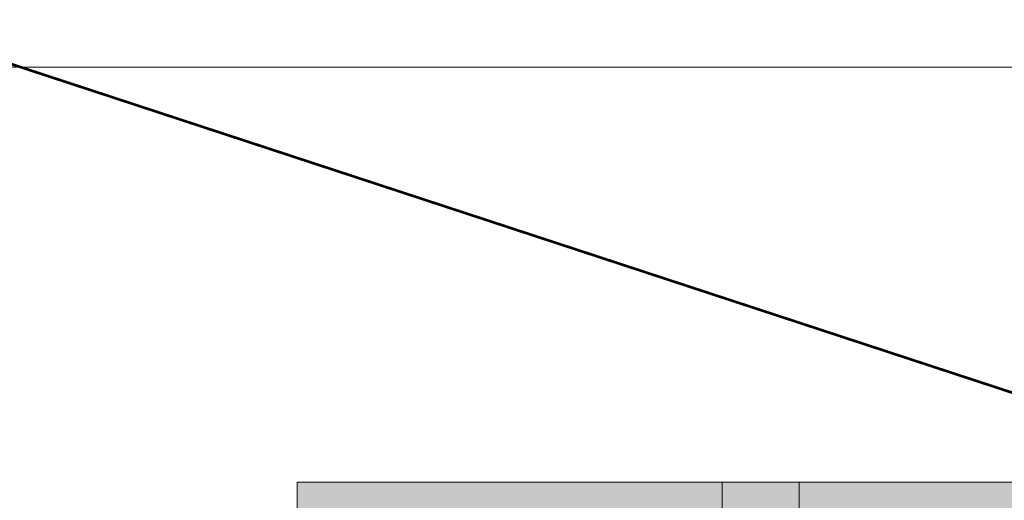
# Model space of a CAD drawing. Extents: x 3940905 to 4145695, y 925352 to 1109797.
# Tile 319 of 656: x 3982793 to 3983164, y 1100102 to 1100284. Entities that reach past the tile are written whole.
import ezdxf

# ---------------------------------------------------------------- set-up
doc = ezdxf.new("R2010")
doc.units = 0
doc.header["$LTSCALE"] = 750
doc.header["$MEASUREMENT"] = 0
doc.linetypes.add('DASHED', pattern=[0.75, 0.5, -0.25])
doc.layers.add('CKD Equipments', color=252, linetype='CONTINUOUS', lineweight=0)
doc.layers.add('CKD-Hood', color=1, linetype='CONTINUOUS')

msp = doc.modelspace()

# ---------------------------------------------------------------- hatches: boundary and pattern name
at = {"layer": 'CKD Equipments', "true_color": 0xffffff}
h = msp.add_hatch(color=7, dxfattribs=at)
h.paths.add_polyline_path([(3982897.45, 1100098.92), (3983057.72, 1100109.1), (3982897.45, 1100109.1)])
h.paths.add_polyline_path([(3983057.72, 1100098.92), (3982897.45, 1100098.92), (3983057.72, 1100109.1)])
at = {"layer": 'CKD Equipments', "true_color": 0x808080}
h = msp.add_hatch(color=8, dxfattribs=at)
h.paths.add_polyline_path([(3983057.72, 1100057.2), (3983086.73, 1100109.1), (3983057.72, 1100109.1)])
h.paths.add_polyline_path([(3983086.73, 1100057.2), (3983057.72, 1100057.2), (3983086.73, 1100109.1)])
at = {"layer": 'CKD Equipments', "true_color": 0xffffff}
h = msp.add_hatch(color=7, dxfattribs=at)
h.paths.add_polyline_path([(3983086.73, 1100098.92), (3983247.51, 1100109.1), (3983086.73, 1100109.1)])
h.paths.add_polyline_path([(3983247.51, 1100098.92), (3983086.73, 1100098.92), (3983247.51, 1100109.1)])

# ---------------------------------------------------------------- linework, layer by layer
at = {"layer": 'CKD Equipments', "color": 252, "true_color": 0x989898}
msp.add_line((3983349.18, 1100265.63), (3982334.1, 1100265.63), dxfattribs=at)
at = {"layer": 'CKD Equipments', "color": 8, "true_color": 0x808080}
for p, q in [((3982897.45, 1099759.03), (3982897.45, 1100109.1)), ((3982897.45, 1100109.1), (3983247.51, 1100109.1)), ((3983086.73, 1100109.1), (3983057.72, 1100109.1)), ((3983057.72, 1100109.1), (3983057.72, 1100005.3)), ((3983086.73, 1100005.3), (3983086.73, 1100109.1))]:
    msp.add_line(p, q, dxfattribs=at)
at = {"layer": 'CKD-Hood', "linetype": 'DASHED', "const_width": 1}
msp.add_lwpolyline([(3982169.87, 1100470.14), (3985369.87, 1100470.14), (3985369.87, 1099420.14), (3982169.87, 1099420.14), (3982169.87, 1100470.14), (3985369.87, 1099420.14), (3982169.87, 1099420.14), (3985369.87, 1100470.14)], dxfattribs=at)

doc.saveas('drawing.dxf')
